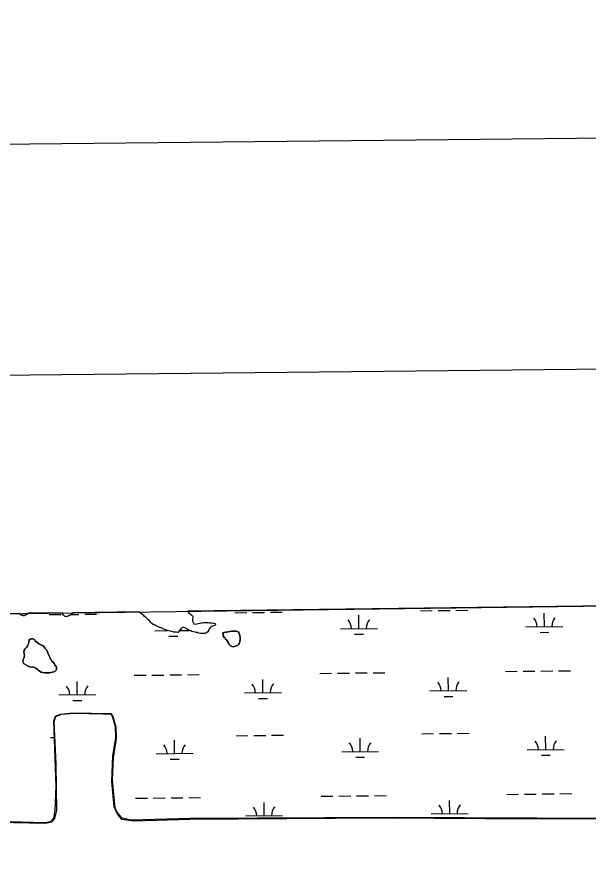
# Model space of a CAD drawing. Extents: x 3734862 to 3772949, y 391520 to 417239.
# Drawn here: x 3739504 to 3741050, y 414349 to 416656 of the extents above; entities that cross this region are included whole.
import ezdxf

# ---------------------------------------------------------------- set-up
doc = ezdxf.new("R2010")
doc.units = 0
for name, color, linetype in [('G-ANNO-NPLT', 7, 'Continuous'), ('V-ANNO-SYMB', 7, 'Continuous'), ('V-GRID-FRAM', 7, 'Continuous'), ('V-TOPO-SHOR', 7, 'Continuous'), ('V-WETL-SWMP', 7, 'Continuous')]:
    doc.layers.add(name, color=color, linetype=linetype)

msp = doc.modelspace()

# ---------------------------------------------------------------- linework, layer by layer
at = {"layer": 'G-ANNO-NPLT'}
msp.add_lwpolyline([(3735701, 392103.4), (3772365.6, 392490.7), (3772110.3, 416656), (3735445.7, 416268.7)], close=True, dxfattribs=at)
at = {"layer": 'V-ANNO-SYMB'}
msp.add_lwpolyline([(3738444.4, 392757.5), (3771525.7, 393106.9), (3771283.7, 416022.2), (3738202.3, 415672.8), (3738444.4, 392757.5)], dxfattribs=at)
at = {"layer": 'V-GRID-FRAM'}
msp.add_lwpolyline([(3738832.3, 415033.8), (3770599.2, 415447.4), (3770843.8, 397266.6), (3739061.1, 396852.8), (3738832.3, 415033.8)], dxfattribs=at)
at = {"layer": 'V-TOPO-SHOR'}
for p, q in [((3739623.6, 414769.6), (3739659.4, 414772.6)), ((3739659.4, 414772.6), (3739735.4, 414771.1)), ((3739604.5, 414750), (3739608.9, 414763.3)), ((3739609.4, 414634.8), (3739604.5, 414750)), ((3739608.9, 414763.3), (3739623.6, 414769.6)), ((3739735.4, 414771.1), (3739757, 414770.6)), ((3739757, 414770.6), (3739762.3, 414762.3)), ((3739762.3, 414762.3), (3739768.7, 414736.3)), ((3739768.7, 414736.3), (3739769.7, 414704.9)), ((3739769.7, 414704.9), (3739762.3, 414656.9)), ((3739762.3, 414656.9), (3739758.9, 414587.8)), ((3739610.9, 414509.4), (3739609.4, 414634.8)), ((3739758.9, 414587.8), (3739765.8, 414520.6)), ((3739765.8, 414520.6), (3739775.1, 414498.1)), ((3739606, 414487.3), (3739610.9, 414509.4)), ((3739775.1, 414498.1), (3739786.6, 414486.3)), ((3738900.3, 414488.3), (3739579.7, 414475.1)), ((3739579.7, 414475.1), (3739598.1, 414478.5)), ((3739598.1, 414478.5), (3739606, 414487.3)), ((3739786.6, 414486.3), (3739820, 414481.2)), ((3739820, 414481.2), (3739971.1, 414486.3)), ((3739971.1, 414486.3), (3740495.3, 414489.3)), ((3740495.3, 414489.3), (3740769.1, 414487.3)), ((3740769.1, 414487.3), (3741604.6, 414487.3))]:
    msp.add_line(p, q, dxfattribs=at)
for points in [[(3739965.9, 415048.6), (3739966, 415048.4), (3739968.7, 415044.1), (3739971.5, 415041.3), (3739976.1, 415037.9), (3739978.4, 415035.6), (3739979.7, 415032.3), (3739978.3, 415029), (3739978.2, 415025.3), (3739978.6, 415022), (3739980, 415017.8), (3739982.2, 415014.5), (3739986, 415013.9), (3739990.2, 415014.3), (3739993.9, 415015.2), (3739998.2, 415016.1), (3740001.5, 415016.9), (3740004.7, 415017.4), (3740008, 415017.8), (3740012.2, 415018.2), (3740017.4, 415017.6), (3740020.6, 415017.6), (3740023.9, 415017.5), (3740028.1, 415017), (3740031.8, 415016.9), (3740035.6, 415015.9), (3740038.8, 415014.9), (3740041.1, 415012.6), (3740038.7, 415009.8), (3740034.5, 415008.9), (3740030.8, 415007.6), (3740027.9, 415005.3), (3740024.6, 415002.1), (3740022.7, 414998.8), (3740021.2, 414995.6), (3740019.3, 414992.3), (3740016, 414990.1), (3740012.7, 414988.2), (3740008, 414987.8), (3740004.7, 414988.4), (3740001, 414988.4), (3739995.4, 414989.5), (3739991.7, 414990.5), (3739988.4, 414991), (3739985.1, 414991.5), (3739981, 414993), (3739976.8, 414994), (3739972.1, 414995.9), (3739969.3, 414997.4), (3739965.2, 414999.3), (3739961.9, 415001.2), (3739959.1, 415003.1), (3739955, 415004.1), (3739951.7, 415004.7), (3739948.4, 415002.4), (3739945, 414998.7), (3739943.1, 414995.9), (3739940.8, 414993.6), (3739938.4, 414991.3), (3739934.6, 414991.4), (3739931.4, 414991.4), (3739928.1, 414992), (3739924.8, 414992.5), (3739921.6, 414993.5), (3739917.9, 414994.5), (3739914.1, 414995), (3739910.9, 414996), (3739905.8, 414998.4), (3739901.1, 414999.9), (3739896, 415001.8), (3739893.2, 415003.3), (3739889.5, 415004.3), (3739885.8, 415006.2), (3739881.6, 415008.1), (3739878.4, 415009.6), (3739875.1, 415011.5), (3739871.9, 415013), (3739867.7, 415015.9), (3739864.9, 415018.7), (3739862.7, 415021.5), (3739859.9, 415023.9), (3739857.1, 415026.3), (3739854.8, 415028.7), (3739852.1, 415031.5), (3739848.8, 415034.4), (3739846.5, 415036.8), (3739843.8, 415038.7), (3739840.5, 415041.5), (3739837.8, 415043.5), (3739834.5, 415045.9), (3739833.1, 415046.8)], [(3739509.4, 415042.6), (3739510.3, 415041.8), (3739513.5, 415039.4), (3739516.8, 415038), (3739520, 415037), (3739523.8, 415036.9), (3739527.1, 415038.3), (3739530.8, 415040.5), (3739533.7, 415042.8), (3739533.8, 415042.9)], [(3739654.8, 415043.7), (3739652, 415040.9), (3739649.1, 415038.6), (3739645.8, 415037.3), (3739641.6, 415035.5), (3739638.3, 415034.1), (3739635, 415033.7), (3739631.8, 415035.2), (3739629, 415037.5), (3739627.2, 415040.4), (3739627.2, 415043.7), (3739627.2, 415044.2)], [(3739654.9, 415044.5), (3739654.8, 415043.7)], [(3740059.9, 414990.3), (3740060.8, 414985.6), (3740061.2, 414982.3), (3740062.6, 414979.5), (3740064.4, 414976.6), (3740067.6, 414973.3), (3740069.9, 414970.9), (3740072.2, 414968.1), (3740074, 414965.3), (3740076.3, 414961.5), (3740077.7, 414958.7), (3740080.9, 414954.9), (3740084.6, 414953.4), (3740088.8, 414952.4), (3740092.1, 414953.3), (3740096.8, 414954.6), (3740099.6, 414956), (3740102.4, 414958.7), (3740104.8, 414961.5), (3740105.8, 414964.7), (3740106.3, 414968.5), (3740106.9, 414972.2), (3740106.9, 414976.9), (3740106.1, 414982.5), (3740105.2, 414985.8), (3740103.9, 414989.6), (3740102.1, 414992.4), (3740096.9, 414994.3), (3740092.7, 414994.9), (3740089.5, 414994.5), (3740083.8, 414994.1), (3740078.7, 414993.2), (3740074.5, 414992.4), (3740070.3, 414992), (3740067, 414992), (3740059.9, 414990.3)], [(3739553, 414968.6), (3739550.8, 414972), (3739546.6, 414973.4), (3739542.8, 414973.5), (3739539.6, 414972.6), (3739536.7, 414971.2), (3739536.2, 414968), (3739535.7, 414964.7), (3739534.7, 414961), (3739533.7, 414957.7), (3739532.2, 414954), (3739529.9, 414951.3), (3739527.5, 414949), (3739525.1, 414945.7), (3739523.2, 414942.9), (3739522.2, 414938.8), (3739523, 414935), (3739523, 414931.7), (3739523.9, 414927.5), (3739523.3, 414924.2), (3739521.9, 414921.5), (3739520.4, 414917.7), (3739519.4, 414914), (3739520.3, 414910.3), (3739521.6, 414907), (3739524.4, 414905), (3739528.1, 414903.1), (3739530.9, 414901.2), (3739535.5, 414898.8), (3739540.7, 414897.3), (3739544.9, 414897.7), (3739550.5, 414896.2), (3739554.2, 414894.3), (3739557.9, 414891.9), (3739560.6, 414889), (3739564.8, 414886.2), (3739569.4, 414883.7), (3739574.1, 414882.7), (3739578.8, 414881.7), (3739585.3, 414881.6), (3739592.8, 414882), (3739598.9, 414883.3), (3739603.1, 414884.6), (3739606.4, 414886.4), (3739609.3, 414889.2), (3739610.7, 414892.9), (3739610.3, 414897.1), (3739608.1, 414900.9), (3739606.2, 414903.7), (3739603.9, 414907), (3739601.2, 414910.3), (3739598, 414913.7), (3739594.8, 414918.9), (3739593.4, 414921.7), (3739591.2, 414926.4), (3739588.9, 414931.1), (3739586.2, 414937.7), (3739584, 414942.9), (3739581.7, 414945.7), (3739578.9, 414949), (3739576.2, 414952.8), (3739572.9, 414955.7), (3739570.2, 414957.1), (3739566.4, 414958.6), (3739562.7, 414960.5), (3739553, 414968.6)]]:
    msp.add_lwpolyline(points, dxfattribs=at)
at = {"layer": 'V-WETL-SWMP'}
for p, q in [((3741590.1, 415069.7), (3739965.9, 415048.6)), ((3739965.9, 415048.6), (3739966, 415048.4)), ((3739966, 415048.4), (3739968.7, 415044.1)), ((3740594.6, 415049.8), (3740626.6, 415050.1)), ((3740642.6, 415050.3), (3740674.6, 415050.6)), ((3740690.6, 415050.8), (3740722.6, 415051.1)), ((3739509.4, 415042.6), (3739139.1, 415037.8)), ((3739510.3, 415041.8), (3739509.4, 415042.6)), ((3739513.5, 415039.4), (3739510.3, 415041.8)), ((3739516.8, 415038), (3739513.5, 415039.4)), ((3739520, 415037), (3739516.8, 415038)), ((3739523.8, 415036.9), (3739520, 415037)), ((3739527.1, 415038.3), (3739523.8, 415036.9)), ((3739530.8, 415040.5), (3739527.1, 415038.3)), ((3739533.7, 415042.8), (3739530.8, 415040.5)), ((3739533.8, 415042.9), (3739533.7, 415042.8)), ((3739627.2, 415044.2), (3739533.8, 415042.9)), ((3739590.8, 415039.2), (3739622.8, 415039.5)), ((3739627.2, 415043.7), (3739627.2, 415044.2)), ((3739627.2, 415040.4), (3739627.2, 415043.7)), ((3739629, 415037.5), (3739627.2, 415040.4)), ((3739631.8, 415035.2), (3739629, 415037.5)), ((3739635, 415033.7), (3739631.8, 415035.2)), ((3739638.3, 415034.1), (3739635, 415033.7)), ((3739649.1, 415038.6), (3739638.3, 415034.1)), ((3739652, 415040.9), (3739649.1, 415038.6)), ((3739650.6, 415039.8), (3739670.8, 415040)), ((3739654.8, 415043.7), (3739652, 415040.9)), ((3739654.9, 415044.5), (3739654.8, 415043.7)), ((3739833.1, 415046.8), (3739654.9, 415044.5)), ((3739686.8, 415040.2), (3739718.8, 415040.5)), ((3739840.5, 415041.5), (3739833.1, 415046.8)), ((3739843.8, 415038.7), (3739840.5, 415041.5)), ((3739846.5, 415036.8), (3739843.8, 415038.7)), ((3739848.8, 415034.4), (3739846.5, 415036.8)), ((3739852.1, 415031.5), (3739848.8, 415034.4)), ((3739857.1, 415026.3), (3739852.1, 415031.5)), ((3739862.7, 415021.5), (3739857.1, 415026.3)), ((3739968.7, 415044.1), (3739971.5, 415041.3)), ((3739971.5, 415041.3), (3739976.1, 415037.9)), ((3739976.1, 415037.9), (3739978.4, 415035.6)), ((3739978.3, 415029), (3739978.2, 415025.3)), ((3739979.7, 415032.3), (3739978.3, 415029)), ((3739978.4, 415035.6), (3739979.7, 415032.3)), ((3740092.7, 415044.5), (3740124.7, 415044.8)), ((3740140.7, 415045), (3740172.7, 415045.3)), ((3740188.7, 415045.5), (3740220.7, 415045.8)), ((3740428, 415001.6), (3740427.7, 415037.6)), ((3740929.9, 415006.9), (3740929.5, 415042.9)), ((3739864.9, 415018.7), (3739862.7, 415021.5)), ((3739867.7, 415015.9), (3739864.9, 415018.7)), ((3739871.9, 415013), (3739867.7, 415015.9)), ((3739875.1, 415011.5), (3739871.9, 415013)), ((3739878.4, 415009.6), (3739875.1, 415011.5)), ((3739885.8, 415006.2), (3739878.4, 415009.6)), ((3739889.5, 415004.3), (3739885.8, 415006.2)), ((3739893.2, 415003.3), (3739889.5, 415004.3)), ((3739896, 415001.8), (3739893.2, 415003.3)), ((3739948.4, 415002.4), (3739945, 414998.7)), ((3739951.7, 415004.7), (3739948.4, 415002.4)), ((3739955, 415004.1), (3739951.7, 415004.7)), ((3739959.1, 415003.1), (3739955, 415004.1)), ((3739961.9, 415001.2), (3739959.1, 415003.1)), ((3739978.2, 415025.3), (3739978.6, 415022)), ((3739978.6, 415022), (3739980, 415017.8)), ((3739980, 415017.8), (3739982.2, 415014.5)), ((3739982.2, 415014.5), (3739986, 415013.9)), ((3739986, 415013.9), (3739990.2, 415014.3)), ((3739990.2, 415014.3), (3739998.2, 415016.1)), ((3739998.2, 415016.1), (3740001.5, 415016.9)), ((3740001.5, 415016.9), (3740008, 415017.8)), ((3740008, 415017.8), (3740012.2, 415018.2)), ((3740012.2, 415018.2), (3740017.4, 415017.6)), ((3740017.4, 415017.6), (3740023.9, 415017.5)), ((3740023.9, 415017.5), (3740028.1, 415017)), ((3740027.9, 415005.3), (3740024.6, 415002.1)), ((3740030.8, 415007.6), (3740027.9, 415005.3)), ((3740028.1, 415017), (3740031.8, 415016.9)), ((3740034.5, 415008.9), (3740030.8, 415007.6)), ((3740031.8, 415016.9), (3740038.8, 415014.9)), ((3740038.7, 415009.8), (3740034.5, 415008.9)), ((3740041.1, 415012.6), (3740038.7, 415009.8)), ((3740038.8, 415014.9), (3740041.1, 415012.6)), ((3740879.9, 415006.3), (3740979.9, 415007.4)), ((3739876.2, 414995.7), (3739910.6, 414996.1)), ((3739901.1, 414999.9), (3739896, 415001.8)), ((3739905.8, 414998.4), (3739901.1, 414999.9)), ((3739910.9, 414996), (3739905.8, 414998.4)), ((3739914.1, 414995), (3739910.9, 414996)), ((3739917.9, 414994.5), (3739914.1, 414995)), ((3739914.3, 414980.7), (3739938.3, 414981)), ((3739924.8, 414992.5), (3739917.9, 414994.5)), ((3739931.4, 414991.4), (3739924.8, 414992.5)), ((3739938.4, 414991.3), (3739931.4, 414991.4)), ((3739943.1, 414995.9), (3739938.4, 414991.3)), ((3739945, 414998.7), (3739943.1, 414995.9)), ((3739943.5, 414996.4), (3739970.5, 414996.7)), ((3739965.2, 414999.3), (3739961.9, 415001.2)), ((3739969.3, 414997.4), (3739965.2, 414999.3)), ((3739972.1, 414995.9), (3739969.3, 414997.4)), ((3739976.8, 414994), (3739972.1, 414995.9)), ((3739981, 414993), (3739976.8, 414994)), ((3739985.1, 414991.5), (3739981, 414993)), ((3739991.7, 414990.5), (3739985.1, 414991.5)), ((3739995.4, 414989.5), (3739991.7, 414990.5)), ((3740001, 414988.4), (3739995.4, 414989.5)), ((3740004.7, 414988.4), (3740001, 414988.4)), ((3740008, 414987.8), (3740004.7, 414988.4)), ((3740012.7, 414988.2), (3740008, 414987.8)), ((3740016, 414990.1), (3740012.7, 414988.2)), ((3740019.3, 414992.3), (3740016, 414990.1)), ((3740021.2, 414995.6), (3740019.3, 414992.3)), ((3740022.7, 414998.8), (3740021.2, 414995.6)), ((3740024.6, 415002.1), (3740022.7, 414998.8)), ((3740059.9, 414990.3), (3740067, 414992)), ((3740060.8, 414985.6), (3740059.9, 414990.3)), ((3740061.2, 414982.3), (3740060.8, 414985.6)), ((3740062.6, 414979.5), (3740061.2, 414982.3)), ((3740064.4, 414976.6), (3740062.6, 414979.5)), ((3740067, 414992), (3740070.3, 414992)), ((3740070.3, 414992), (3740074.5, 414992.4)), ((3740074.5, 414992.4), (3740078.7, 414993.2)), ((3740078.7, 414993.2), (3740083.8, 414994.1)), ((3740083.8, 414994.1), (3740089.5, 414994.5)), ((3740089.5, 414994.5), (3740092.7, 414994.9)), ((3740092.7, 414994.9), (3740096.9, 414994.3)), ((3740096.9, 414994.3), (3740102.1, 414992.4)), ((3740102.1, 414992.4), (3740103.9, 414989.6)), ((3740103.9, 414989.6), (3740105.2, 414985.8)), ((3740105.2, 414985.8), (3740106.1, 414982.5)), ((3740106.1, 414982.5), (3740106.9, 414976.9)), ((3740378, 415001), (3740478, 415002.1)), ((3740416.2, 414986), (3740440.2, 414986.3)), ((3740918.1, 414991.3), (3740942.1, 414991.6)), ((3739532.2, 414954), (3739533.7, 414957.7)), ((3739533.7, 414957.7), (3739535.7, 414964.7)), ((3739535.7, 414964.7), (3739536.7, 414971.2)), ((3739536.7, 414971.2), (3739539.6, 414972.6)), ((3739539.6, 414972.6), (3739542.8, 414973.5)), ((3739542.8, 414973.5), (3739546.6, 414973.4)), ((3739546.6, 414973.4), (3739550.8, 414972)), ((3739550.8, 414972), (3739553, 414968.6)), ((3739553, 414968.6), (3739562.7, 414960.5)), ((3739562.7, 414960.5), (3739566.4, 414958.6)), ((3739566.4, 414958.6), (3739570.2, 414957.1)), ((3739570.2, 414957.1), (3739572.9, 414955.7)), ((3740069.9, 414970.9), (3740064.4, 414976.6)), ((3740072.2, 414968.1), (3740069.9, 414970.9)), ((3740076.3, 414961.5), (3740072.2, 414968.1)), ((3740077.7, 414958.7), (3740076.3, 414961.5)), ((3740080.9, 414954.9), (3740077.7, 414958.7)), ((3740102.4, 414958.7), (3740099.6, 414956)), ((3740104.8, 414961.5), (3740102.4, 414958.7)), ((3740105.8, 414964.7), (3740104.8, 414961.5)), ((3740106.9, 414972.2), (3740105.8, 414964.7)), ((3740106.9, 414976.9), (3740106.9, 414972.2)), ((3739522.2, 414938.8), (3739523.2, 414942.9)), ((3739523, 414935), (3739522.2, 414938.8)), ((3739523, 414931.7), (3739523, 414935)), ((3739523.2, 414942.9), (3739527.5, 414949)), ((3739527.5, 414949), (3739529.9, 414951.3)), ((3739529.9, 414951.3), (3739532.2, 414954)), ((3739572.9, 414955.7), (3739576.2, 414952.8)), ((3739576.2, 414952.8), (3739578.9, 414949)), ((3739578.9, 414949), (3739584, 414942.9)), ((3739584, 414942.9), (3739586.2, 414937.7)), ((3739586.2, 414937.7), (3739588.9, 414931.1)), ((3740084.6, 414953.4), (3740080.9, 414954.9)), ((3740088.8, 414952.4), (3740084.6, 414953.4)), ((3740092.1, 414953.3), (3740088.8, 414952.4)), ((3740096.8, 414954.6), (3740092.1, 414953.3)), ((3740099.6, 414956), (3740096.8, 414954.6)), ((3739519.4, 414914), (3739520.4, 414917.7)), ((3739520.3, 414910.3), (3739519.4, 414914)), ((3739521.6, 414907), (3739520.3, 414910.3)), ((3739520.4, 414917.7), (3739521.9, 414921.5)), ((3739521.9, 414921.5), (3739523.3, 414924.2)), ((3739523.9, 414927.5), (3739523, 414931.7)), ((3739523.3, 414924.2), (3739523.9, 414927.5)), ((3739588.9, 414931.1), (3739594.8, 414918.9)), ((3739594.8, 414918.9), (3739598, 414913.7)), ((3739598, 414913.7), (3739601.2, 414910.3)), ((3739601.2, 414910.3), (3739603.9, 414907)), ((3739524.4, 414905), (3739521.6, 414907)), ((3739528.1, 414903.1), (3739524.4, 414905)), ((3739530.9, 414901.2), (3739528.1, 414903.1)), ((3739535.5, 414898.8), (3739530.9, 414901.2)), ((3739540.7, 414897.3), (3739535.5, 414898.8)), ((3739544.9, 414897.7), (3739540.7, 414897.3)), ((3739550.5, 414896.2), (3739544.9, 414897.7)), ((3739554.2, 414894.3), (3739550.5, 414896.2)), ((3739557.9, 414891.9), (3739554.2, 414894.3)), ((3739560.6, 414889), (3739557.9, 414891.9)), ((3739564.8, 414886.2), (3739560.6, 414889)), ((3739603.9, 414907), (3739608.1, 414900.9)), ((3739609.3, 414889.2), (3739606.4, 414886.4)), ((3739608.1, 414900.9), (3739610.3, 414897.1)), ((3739610.7, 414892.9), (3739609.3, 414889.2)), ((3739610.3, 414897.1), (3739610.7, 414892.9)), ((3740920.3, 414886.7), (3740952.3, 414887)), ((3740968.3, 414887.2), (3741000.3, 414887.5)), ((3739569.4, 414883.7), (3739564.8, 414886.2)), ((3739578.8, 414881.7), (3739569.4, 414883.7)), ((3739585.3, 414881.6), (3739578.8, 414881.7)), ((3739592.8, 414882), (3739585.3, 414881.6)), ((3739598.9, 414883.3), (3739592.8, 414882)), ((3739603.1, 414884.6), (3739598.9, 414883.3)), ((3739606.4, 414886.4), (3739603.1, 414884.6)), ((3739820.6, 414875.1), (3739852.6, 414875.4)), ((3739868.6, 414875.6), (3739900.6, 414875.9)), ((3739916.6, 414876.1), (3739948.6, 414876.4)), ((3739964.6, 414876.6), (3739996.6, 414876.9)), ((3740168.4, 414828), (3740168, 414864)), ((3740322.5, 414880.4), (3740354.5, 414880.7)), ((3740370.5, 414880.9), (3740402.5, 414881.2)), ((3740418.5, 414881.4), (3740450.5, 414881.7)), ((3740466.5, 414881.9), (3740498.5, 414882.2)), ((3740670.3, 414833.3), (3740669.9, 414869.3)), ((3740824.3, 414885.7), (3740856.3, 414886)), ((3740872.3, 414886.2), (3740904.3, 414886.5)), ((3739666.5, 414822.7), (3739666.2, 414858.7)), ((3739616.5, 414822.2), (3739716.5, 414823.2)), ((3740118.4, 414827.5), (3740218.4, 414828.5)), ((3740620.3, 414832.8), (3740720.3, 414833.8)), ((3740658.5, 414817.7), (3740682.5, 414818)), ((3739654.7, 414807.1), (3739678.7, 414807.4)), ((3740156.6, 414812.4), (3740180.6, 414812.7)), ((3739620.9, 414770), (3739653.5, 414773.6)), ((3739653.5, 414773.6), (3739757.6, 414771.9)), ((3739757.6, 414771.9), (3739762.9, 414763.7)), ((3739603, 414751.4), (3739607.3, 414764.8)), ((3739609.6, 414575.4), (3739603, 414751.4)), ((3739607.3, 414764.8), (3739620.9, 414770)), ((3739762.9, 414763.7), (3739770.5, 414735.1)), ((3739770.5, 414735.1), (3739771.4, 414704)), ((3739594.4, 414706.5), (3739604.7, 414706.6)), ((3739771.4, 414704), (3739763.7, 414651.4)), ((3740096.2, 414711.8), (3740128.2, 414712.1)), ((3740144.2, 414712.3), (3740176.2, 414712.6)), ((3740192.2, 414712.8), (3740224.2, 414713.2)), ((3740431.6, 414668.9), (3740431.2, 414704.9)), ((3740598.1, 414717.1), (3740630.1, 414717.4)), ((3740646.1, 414717.6), (3740678.1, 414717.9)), ((3740694.1, 414718.1), (3740726.1, 414718.5)), ((3740933.4, 414674.2), (3740933.1, 414710.2)), ((3739929.7, 414663.6), (3739929.3, 414699.6)), ((3739879.7, 414663.1), (3739979.7, 414664.1)), ((3740381.6, 414668.4), (3740481.5, 414669.4)), ((3740883.4, 414673.7), (3740983.4, 414674.7)), ((3740921.6, 414658.7), (3740945.6, 414658.9)), ((3739763.7, 414651.4), (3739761.4, 414591.9)), ((3739917.8, 414648.1), (3739941.8, 414648.3)), ((3740419.7, 414653.4), (3740443.7, 414653.6)), ((3739761.4, 414591.9), (3739768.3, 414516)), ((3739607.2, 414509.2), (3739609.6, 414575.4)), ((3739824.1, 414542.4), (3739856.1, 414542.8)), ((3739872.1, 414542.9), (3739904.1, 414543.3)), ((3739920.1, 414543.4), (3739952.1, 414543.8)), ((3739968.1, 414543.9), (3740000.1, 414544.3)), ((3740326, 414547.7), (3740358, 414548.1)), ((3740374, 414548.2), (3740406, 414548.6)), ((3740422, 414548.7), (3740454, 414549.1)), ((3740470, 414549.2), (3740502, 414549.6)), ((3740827.9, 414553), (3740859.9, 414553.4)), ((3740875.9, 414553.5), (3740907.9, 414553.9)), ((3740923.9, 414554), (3740955.9, 414554.4)), ((3740971.9, 414554.5), (3741003.9, 414554.9)), ((3740171.9, 414495.3), (3740171.6, 414531.3)), ((3740673.8, 414500.6), (3740673.4, 414536.6)), ((3739602.8, 414489), (3739607.2, 414509.2)), ((3739768.3, 414516), (3739776.2, 414501)), ((3739776.2, 414501), (3739785.5, 414490.1)), ((3740121.9, 414494.8), (3740221.9, 414495.9)), ((3740623.8, 414500.1), (3740723.8, 414501.2)), ((3739394.4, 414481.6), (3739581, 414477.2)), ((3739581, 414477.2), (3739597.3, 414480.9)), ((3739597.3, 414480.9), (3739602.8, 414489)), ((3739785.5, 414490.1), (3739811.1, 414484.2)), ((3739811.1, 414484.2), (3739972.1, 414488.4)), ((3739972.1, 414488.4), (3740518.6, 414491.6)), ((3740518.6, 414491.6), (3741143.5, 414488.2))]:
    msp.add_line(p, q, dxfattribs=at)
for centre, start, end in [((3740483.3, 415002.6), 139.8334, 181.377), ((3740874.7, 415006.8), 359.8334, 41.377), ((3740985.2, 415007.9), 139.8334, 181.377), ((3740372.8, 415001.5), 359.8334, 41.377), ((3739870.9, 414996.2), 359.8334, 3.386), ((3739981.4, 414997.3), 175.602, 181.377), ((3739611.3, 414822.6), 359.8334, 41.377), ((3739721.8, 414823.8), 139.8334, 181.377), ((3740113.2, 414827.9), 359.8334, 41.377), ((3740223.7, 414829.1), 139.8334, 181.377), ((3740615.1, 414833.2), 359.8334, 41.377), ((3740725.5, 414834.4), 139.8334, 181.377), ((3739874.4, 414663.5), 359.8334, 41.377), ((3739984.9, 414664.7), 139.8334, 181.377), ((3740376.3, 414668.8), 359.8334, 41.377), ((3740486.8, 414670), 139.8334, 181.377), ((3740878.2, 414674.1), 359.8334, 41.377), ((3740988.7, 414675.3), 139.8334, 181.377), ((3740116.7, 414495.2), 359.8334, 41.377), ((3740227.2, 414496.4), 139.8334, 181.377), ((3740618.6, 414500.5), 359.8334, 41.377), ((3740729, 414501.7), 139.8334, 181.377)]:
    msp.add_arc(centre, 35.2, start, end, dxfattribs=at)

doc.saveas('drawing.dxf')
